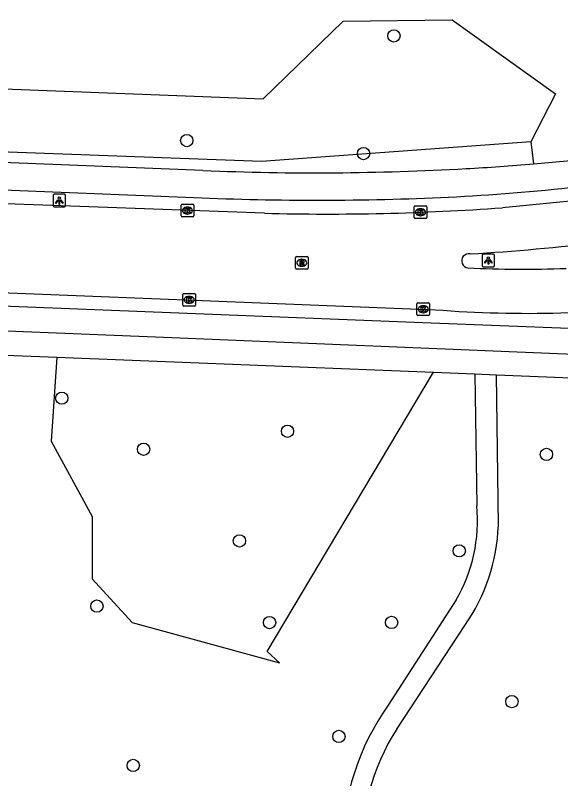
# Model space of a CAD drawing. Extents: x 159822 to 160765, y 380693 to 381634.
# Drawn here: x 160115.2 to 160158.5, y 380797.1 to 380857.8 of the extents above; entities that cross this region are included whole.
import ezdxf

# ---------------------------------------------------------------- set-up
doc = ezdxf.new("R2010")
doc.units = 0
for name, color, linetype in [('IMGEO_Berm_groen', 7, 'Continuous'), ('IMGEO_Boom', 7, 'Continuous'), ('IMGEO_Fietspad_gesloten', 7, 'Continuous'), ('IMGEO_Groenvoorziening', 7, 'Continuous'), ('IMGEO_Kolk', 7, 'Continuous'), ('IMGEO_Lichtpunt', 7, 'Continuous'), ('IMGEO_Rijbaan_lokaal_gesloten', 7, 'Continuous'), ('IMGEO_Rioolput', 7, 'Continuous'), ('IMGEO_Voetpad_halfverhard', 7, 'Continuous'), ('IMGEO_Voetpad_open', 7, 'Continuous')]:
    doc.layers.add(name, color=color, linetype=linetype)

msp = doc.modelspace()

# ---------------------------------------------------------------- linework, layer by layer
at = {"layer": 'IMGEO_Berm_groen'}
for points in [[(159994.3, 380857.307), (159993.316, 380860.49), (159996.856, 380863.546), (160000, 380863.404), (160003.334, 380863.253), (160003.59, 380863.231), (160003.849, 380863.185), (160004.112, 380863.115), (160004.374, 380863.02), (160004.624, 380862.902), (160004.804, 380862.798), (160004.973, 380862.685), (160005.16, 380862.539), (160010.391, 380858.132), (160044.707, 380855.323), (160053.703, 380854.587), (160080.604, 380853.22), (160134.865, 380851.138), (160141.219, 380857.313), (160149.892, 380857.411), (160158.085, 380851.531), (160156.14, 380847.719)], [(160156.14, 380847.719), (160134.742, 380846.157), (160070.071, 380848.524), (160012.104, 380851.759), (160003.518, 380852.966), (160002.757, 380853.325), (160000, 380854.623), (159994.3, 380857.307)], [(160156.14, 380847.719), (160156.349, 380845.961)]]:
    msp.add_lwpolyline(points, dxfattribs=at)
at = {"layer": 'IMGEO_Boom'}
for centre in [(160145.253, 380856.132), (160128.793, 380847.813), (160142.84, 380846.777), (160118.858, 380827.339), (160136.796, 380824.704), (160125.365, 380823.273), (160157.37, 380822.869), (160132.98, 380815.988), (160150.438, 380815.203), (160121.656, 380810.812), (160135.373, 380809.5), (160145.071, 380809.513), (160154.623, 380803.215), (160140.876, 380800.452), (160124.537, 380798.145)]:
    msp.add_circle(centre, 0.489, dxfattribs=at)
at = {"layer": 'IMGEO_Fietspad_gesloten'}
for points in [[(160130.079, 380845.436), (160033.268, 380849.302)], [(160033.135, 380847.16), (160130.003, 380843.262)], [(160167.329, 380832.624), (160159.182, 380832.864), (160148.206, 380833.304), (160108.085, 380834.901), (160075.667, 380836.227), (160036.967, 380837.769), (160013.044, 380838.712), (159998.89, 380839.296)], [(159986.803, 380836.025), (159999.529, 380837.135), (160003.267, 380837.131), (160012.949, 380836.768), (160031.816, 380835.953), (160069.996, 380834.506), (160100.74, 380833.252), (160127.614, 380832.16), (160158.243, 380830.882), (160165.881, 380830.585)]]:
    msp.add_lwpolyline(points, dxfattribs=at)
for centre, radius, start, end in [((160142.026, 381012.73), 167.383, 274.9089, 279.78891), ((160139, 381057.53), 212.282, 267.59146, 273.23624), ((160139.015, 381039.369), 196.343, 273.26955, 279.30867), ((160142.265, 381009.321), 163.966, 273.04802, 274.92738), ((160139.195, 381065.653), 222.581, 267.6332, 272.83741)]:
    msp.add_arc(centre, radius, start, end, dxfattribs=at)
at = {"layer": 'IMGEO_Groenvoorziening'}
msp.add_lwpolyline([(160118.466, 380830.592), (160118.025, 380823.932), (160121.268, 380817.936), (160121.279, 380812.982), (160124.452, 380809.518), (160136.159, 380806.303), (160135.176, 380807.202), (160148.397, 380829.394)], dxfattribs=at)
at = {"layer": 'IMGEO_Kolk'}
for p, q in [((160128.344, 380841.821), (160128.344, 380842.673)), ((160128.419, 380842.747), (160129.271, 380842.747)), ((160129.345, 380842.673), (160129.345, 380841.821)), ((160146.861, 380841.69), (160146.861, 380842.542)), ((160146.936, 380842.616), (160147.788, 380842.616)), ((160147.862, 380842.542), (160147.862, 380841.69)), ((160128.855, 380841.967), (160128.83, 380841.967)), ((160128.832, 380842.527), (160128.857, 380842.527)), ((160147.349, 380842.396), (160147.374, 380842.396)), ((160129.271, 380841.747), (160128.419, 380841.747)), ((160147.788, 380841.616), (160146.936, 380841.616)), ((160147.372, 380841.836), (160147.347, 380841.836)), ((160128.484, 380834.726), (160128.484, 380835.578)), ((160128.559, 380835.652), (160129.411, 380835.652)), ((160128.972, 380835.432), (160128.997, 380835.432)), ((160129.485, 380835.578), (160129.485, 380834.726)), ((160129.411, 380834.652), (160128.559, 380834.652)), ((160128.995, 380834.872), (160128.97, 380834.872)), ((160147.083, 380833.979), (160147.083, 380834.831)), ((160147.158, 380834.905), (160148.01, 380834.905)), ((160147.571, 380834.685), (160147.596, 380834.685)), ((160148.084, 380834.831), (160148.084, 380833.979)), ((160147.594, 380834.125), (160147.569, 380834.125)), ((160148.01, 380833.905), (160147.158, 380833.905))]:
    msp.add_line(p, q, dxfattribs=at)
for points in [[(160128.344, 380841.821), (160128.344, 380842.673)], [(160128.419, 380842.747), (160129.271, 380842.747)], [(160129.345, 380842.673), (160129.345, 380841.821)], [(160146.861, 380841.69), (160146.861, 380842.542)], [(160146.936, 380842.616), (160147.788, 380842.616)], [(160147.862, 380842.542), (160147.862, 380841.69)], [(160128.665, 380842.447), (160128.788, 380842.447), (160128.788, 380842.296), (160128.918, 380842.447), (160129.082, 380842.447), (160128.936, 380842.296), (160129.089, 380842.047), (160128.937, 380842.047), (160128.852, 380842.211), (160128.788, 380842.144), (160128.788, 380842.047), (160128.665, 380842.047), (160128.665, 380842.447)], [(160147.182, 380842.316), (160147.305, 380842.316), (160147.305, 380842.165), (160147.435, 380842.316), (160147.599, 380842.316), (160147.453, 380842.165), (160147.606, 380841.916), (160147.454, 380841.916), (160147.369, 380842.08), (160147.305, 380842.013), (160147.305, 380841.916), (160147.182, 380841.916), (160147.182, 380842.316)], [(160129.271, 380841.747), (160128.419, 380841.747)], [(160147.788, 380841.616), (160146.936, 380841.616)], [(160128.484, 380834.726), (160128.484, 380835.578)], [(160128.559, 380835.652), (160129.411, 380835.652)], [(160128.805, 380835.352), (160128.928, 380835.352), (160128.928, 380835.201), (160129.058, 380835.352), (160129.222, 380835.352), (160129.076, 380835.201), (160129.229, 380834.952), (160129.077, 380834.952), (160128.992, 380835.116), (160128.928, 380835.049), (160128.928, 380834.952), (160128.805, 380834.952), (160128.805, 380835.352)], [(160129.485, 380835.578), (160129.485, 380834.726)], [(160129.411, 380834.652), (160128.559, 380834.652)], [(160147.083, 380833.979), (160147.083, 380834.831)], [(160147.158, 380834.905), (160148.01, 380834.905)], [(160148.084, 380834.831), (160148.084, 380833.979)], [(160147.404, 380834.605), (160147.527, 380834.605), (160147.527, 380834.454), (160147.657, 380834.605), (160147.821, 380834.605), (160147.675, 380834.454), (160147.828, 380834.205), (160147.676, 380834.205), (160147.591, 380834.369), (160147.527, 380834.302), (160147.527, 380834.205), (160147.404, 380834.205), (160147.404, 380834.605)], [(160148.01, 380833.905), (160147.158, 380833.905)]]:
    msp.add_lwpolyline(points, dxfattribs=at)
for centre, start, end in [((160128.421, 380842.671), 91.55205, 178.44795), ((160128.421, 380842.671), 91.55205, 178.44795), ((160129.269, 380842.671), 1.55205, 88.44795), ((160129.269, 380842.671), 1.55205, 88.44795), ((160146.938, 380842.54), 91.55205, 178.44795), ((160146.938, 380842.54), 91.55205, 178.44795), ((160147.786, 380842.54), 1.55205, 88.44795), ((160147.786, 380842.54), 1.55205, 88.44795), ((160128.421, 380841.823), 181.55205, 268.44795), ((160128.421, 380841.823), 181.55205, 268.44795), ((160129.269, 380841.823), 271.55205, 358.44795), ((160129.269, 380841.823), 271.55205, 358.44795), ((160146.938, 380841.692), 181.55205, 268.44795), ((160146.938, 380841.692), 181.55205, 268.44795), ((160147.786, 380841.692), 271.55205, 358.44795), ((160147.786, 380841.692), 271.55205, 358.44795), ((160128.561, 380835.576), 91.55205, 178.44795), ((160128.561, 380835.576), 91.55205, 178.44795), ((160129.409, 380835.576), 1.55205, 88.44795), ((160129.409, 380835.576), 1.55205, 88.44795), ((160128.561, 380834.728), 181.55205, 268.44795), ((160128.561, 380834.728), 181.55205, 268.44795), ((160129.409, 380834.728), 271.55205, 358.44795), ((160129.409, 380834.728), 271.55205, 358.44795), ((160147.16, 380834.829), 91.55205, 178.44795), ((160147.16, 380834.829), 91.55205, 178.44795), ((160148.008, 380834.829), 1.55205, 88.44795), ((160148.008, 380834.829), 1.55205, 88.44795), ((160147.16, 380833.981), 181.55205, 268.44795), ((160147.16, 380833.981), 181.55205, 268.44795), ((160148.008, 380833.981), 271.55205, 358.44795), ((160148.008, 380833.981), 271.55205, 358.44795)]:
    msp.add_arc(centre, 0.0765, start, end, dxfattribs=at)
for centre, major_axis, ratio, start_param, end_param in [((160128.831, 380842.247), (-0.387, 0.002), 0.722429, 4.712389, 7.853982), ((160128.856, 380842.247), (-0.39, 0.002), 0.717154, 1.570796, 4.712389), ((160147.348, 380842.116), (-0.387, 0.002), 0.722429, 4.712389, 7.853982), ((160147.373, 380842.116), (-0.39, 0.002), 0.717154, 1.570796, 4.712389), ((160128.971, 380835.152), (-0.387, 0.002), 0.722429, 4.712389, 7.853982), ((160128.996, 380835.152), (-0.39, 0.002), 0.717154, 1.570796, 4.712389), ((160147.57, 380834.405), (-0.387, 0.002), 0.722429, 4.712389, 7.853982), ((160147.595, 380834.405), (-0.39, 0.002), 0.717154, 1.570796, 4.712389)]:
    msp.add_ellipse(centre, major_axis=major_axis, ratio=ratio, start_param=start_param, end_param=end_param, dxfattribs=at)
at = {"layer": 'IMGEO_Lichtpunt'}
for p, q in [((160118.165, 380843.449), (160118.165, 380842.642)), ((160118.165, 380843.449), (160118.165, 380842.642)), ((160119.067, 380843.544), (160118.259, 380843.544)), ((160119.067, 380843.544), (160118.259, 380843.544)), ((160119.161, 380842.642), (160119.161, 380843.449)), ((160119.161, 380842.642), (160119.161, 380843.449)), ((160118.259, 380842.548), (160119.067, 380842.548)), ((160118.259, 380842.548), (160119.067, 380842.548)), ((160152.257, 380838.686), (160152.257, 380837.879)), ((160152.257, 380838.686), (160152.257, 380837.879)), ((160153.159, 380838.781), (160152.351, 380838.781)), ((160153.159, 380838.781), (160152.351, 380838.781)), ((160153.253, 380837.879), (160153.253, 380838.686)), ((160153.253, 380837.879), (160153.253, 380838.686)), ((160152.351, 380837.785), (160153.159, 380837.785)), ((160152.351, 380837.785), (160153.159, 380837.785))]:
    msp.add_line(p, q, dxfattribs=at)
for points in [[(160118.539, 380843.113), (160118.578, 380843.085), (160118.39, 380842.823), (160118.352, 380842.85), (160118.539, 380843.113)], [(160118.641, 380843.065), (160118.688, 380843.065), (160118.688, 380842.743), (160118.641, 380842.743), (160118.641, 380843.065)], [(160118.751, 380843.085), (160118.789, 380843.112), (160118.976, 380842.85), (160118.937, 380842.822), (160118.751, 380843.085)], [(160152.631, 380838.35), (160152.67, 380838.322), (160152.482, 380838.06), (160152.444, 380838.087), (160152.631, 380838.35)], [(160152.733, 380838.302), (160152.78, 380838.302), (160152.78, 380837.98), (160152.733, 380837.98), (160152.733, 380838.302)], [(160152.843, 380838.322), (160152.881, 380838.349), (160153.068, 380838.087), (160153.029, 380838.059), (160152.843, 380838.322)]]:
    msp.add_lwpolyline(points, dxfattribs=at)
for centre in [(160118.664, 380843.247), (160152.756, 380838.484)]:
    msp.add_circle(centre, 0.0994, dxfattribs=at)
for centre, start, end in [((160118.259, 380843.449), 90, 180), ((160118.259, 380843.449), 90, 180), ((160119.067, 380843.449), 0, 90), ((160119.067, 380843.449), 0, 90), ((160118.259, 380842.642), 180, 270), ((160118.259, 380842.642), 180, 270), ((160119.067, 380842.642), 270, 0), ((160119.067, 380842.642), 270, 360), ((160152.351, 380838.686), 90, 180), ((160152.351, 380838.686), 90, 180), ((160153.159, 380838.686), 0, 90), ((160153.159, 380838.686), 0, 90), ((160152.351, 380837.879), 180, 270), ((160152.351, 380837.879), 180, 270), ((160153.159, 380837.879), 270, 0), ((160153.159, 380837.879), 270, 360)]:
    msp.add_arc(centre, 0.0946, start, end, dxfattribs=at)
at = {"layer": 'IMGEO_Rijbaan_lokaal_gesloten'}
for points in [[(160134.96, 380842.037), (160114.428, 380842.797), (160069.804, 380844.539), (160034.378, 380845.965)], [(160171.332, 380844.575), (160166.703, 380843.925), (160161.396, 380843.217), (160153.868, 380842.478)], [(159983.877, 380840.951), (160013.174, 380839.819), (160024.863, 380839.289), (160059.921, 380837.918), (160101.272, 380836.242), (160131.344, 380835.06), (160148.549, 380834.366)]]:
    msp.add_lwpolyline(points, dxfattribs=at)
for centre, radius, start, end in [((160139.953, 381033.537), 191.565, 268.50655, 274.16564), ((160141.164, 381009.373), 170.872, 273.40327, 276.93834), ((160151.192, 380838.255), 0.559, 78.04484, 263.62067), ((160155.528, 380924.411), 86.823, 267.0966, 272.24179), ((160155.921, 380929.117), 95.037, 265.55112, 277.5749)]:
    msp.add_arc(centre, radius, start, end, dxfattribs=at)
at = {"layer": 'IMGEO_Rioolput'}
for p, q in [((160137.428, 380837.673), (160137.428, 380838.525)), ((160137.503, 380838.599), (160138.355, 380838.599)), ((160137.916, 380838.379), (160137.941, 380838.379)), ((160138.429, 380838.525), (160138.429, 380837.673)), ((160137.939, 380837.819), (160137.914, 380837.819)), ((160138.355, 380837.599), (160137.503, 380837.599))]:
    msp.add_line(p, q, dxfattribs=at)
for points in [[(160137.428, 380837.673), (160137.428, 380838.525)], [(160137.503, 380838.599), (160138.355, 380838.599)], [(160138.017, 380838.297), (160137.765, 380838.299), (160137.765, 380837.899)], [(160138.429, 380838.525), (160138.429, 380837.673)], [(160137.765, 380837.899), (160137.889, 380837.899), (160137.889, 380838.061), (160137.9, 380838.061)], [(160137.943, 380838.218), (160137.889, 380838.218), (160137.889, 380838.137)], [(160137.889, 380838.137), (160137.941, 380838.137)], [(160137.947, 380838.032), (160138.018, 380837.899), (160138.158, 380837.899), (160138.093, 380838.025)], [(160138.355, 380837.599), (160137.503, 380837.599)]]:
    msp.add_lwpolyline(points, dxfattribs=at)
for centre, radius, start, end in [((160137.505, 380838.523), 0.0765, 91.55205, 178.44795), ((160137.505, 380838.523), 0.0765, 91.55205, 178.44795), ((160138.016, 380838.187), 0.109, 350.36119, 89.41601), ((160138.353, 380838.523), 0.0765, 1.55205, 88.44795), ((160138.353, 380838.523), 0.0765, 1.55205, 88.44795), ((160137.899, 380838.008), 0.0533, 26.02933, 88.69889), ((160137.925, 380838.326), 0.19, 274.7715, 282.96867), ((160137.949, 380838.122), 0.0964, 77.00612, 93.18647), ((160137.963, 380838.179), 0.0378, 276.66336, 79.67722), ((160138.014, 380838.187), 0.112, 277.58423, 350.98172), ((160137.998, 380837.972), 0.108, 29.51342, 73.79051), ((160137.505, 380837.675), 0.0765, 181.55205, 268.44795), ((160137.505, 380837.675), 0.0765, 181.55205, 268.44795), ((160138.353, 380837.675), 0.0765, 271.55205, 358.44795), ((160138.353, 380837.675), 0.0765, 271.55205, 358.44795)]:
    msp.add_arc(centre, radius, start, end, dxfattribs=at)
for centre, major_axis, ratio, start_param, end_param in [((160137.915, 380838.099), (-0.387, 0.002), 0.722429, 4.712389, 7.853982), ((160137.94, 380838.099), (-0.39, 0.002), 0.717154, 1.570796, 4.712389)]:
    msp.add_ellipse(centre, major_axis=major_axis, ratio=ratio, start_param=start_param, end_param=end_param, dxfattribs=at)
at = {"layer": 'IMGEO_Voetpad_halfverhard'}
for points in [[(160151.693, 380829.262), (160151.833, 380818.785)], [(160153.548, 380817.234), (160153.414, 380829.193)], [(160150.198, 380811.304), (160144.793, 380802.942)], [(160145.481, 380801.041), (160150.878, 380809.265)]]:
    msp.add_lwpolyline(points, dxfattribs=at)
for centre, radius, start, end in [((160139.379, 380817.588), 12.511, 329.85163, 5.49166), ((160138.851, 380817.726), 14.705, 324.87187, 358.08146), ((160160.977, 380791.498), 19.821, 144.73517, 179.64147), ((160159.969, 380791.695), 17.241, 147.1759, 183.68635)]:
    msp.add_arc(centre, radius, start, end, dxfattribs=at)
at = {"layer": 'IMGEO_Voetpad_open'}
for points in [[(160108.907, 380830.975), (160118.466, 380830.592)], [(160118.466, 380830.592), (160148.397, 380829.394)], [(160148.397, 380829.394), (160151.693, 380829.262)], [(160151.693, 380829.262), (160153.414, 380829.193)], [(160153.414, 380829.193), (160161.991, 380828.85)]]:
    msp.add_lwpolyline(points, dxfattribs=at)

doc.saveas('drawing.dxf')
